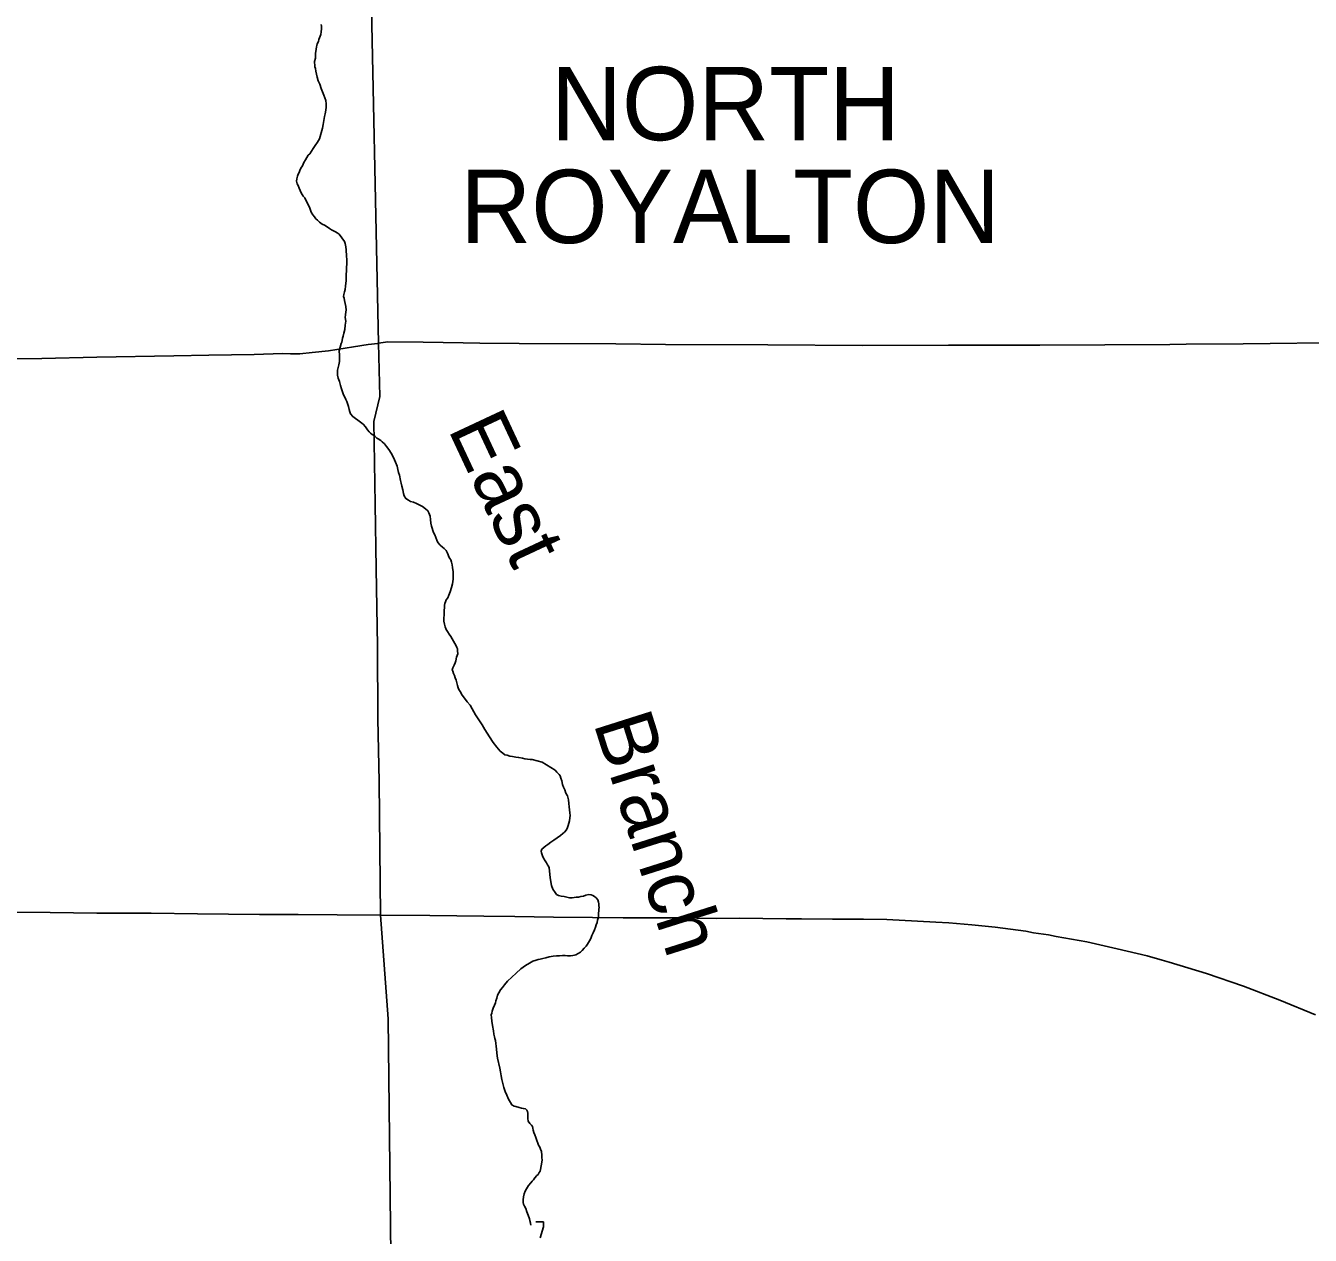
# Model space of a CAD drawing. Extents: x -561 to 1170, y 0 to 846.
# Drawn here: x 214.3 to 237.93, y 89.75 to 112 of the extents above; entities that cross this region are included whole.
import ezdxf

# ---------------------------------------------------------------- set-up
doc = ezdxf.new("R2010")
doc.units = 0
for name, color, linetype in [('GM_X_Corporation_Text', 7, 'Continuous'), ('GM_X_Interstate_Route', 7, 'Continuous'), ('GM_X_Major_River', 7, 'Continuous'), ('GM_X_Major_River_Text', 7, 'Continuous'), ('GM_X_State_Route', 7, 'Continuous')]:
    doc.layers.add(name, color=color, linetype=linetype)

msp = doc.modelspace()

# ---------------------------------------------------------------- linework, layer by layer
at = {"layer": 'GM_X_Interstate_Route'}
for points in [[(213.025, 95.705), (214.035, 95.689), (214.748, 95.685), (215.609, 95.673), (216.604, 95.671), (217.458, 95.659), (218.601, 95.649), (219.313, 95.645), (220.026, 95.641), (220.826, 95.632)], [(220.826, 95.632), (221.733, 95.627), (222.728, 95.615), (223.3, 95.611), (224.012, 95.597), (224.725, 95.593), (225.289, 95.588), (225.861, 95.584), (226.291, 95.587), (227.004, 95.574), (227.434, 95.577), (228.288, 95.565), (228.57, 95.568), (229.142, 95.563), (229.713, 95.558), (230.144, 95.552), (230.708, 95.527), (231.041, 95.503), (231.28, 95.493), (231.703, 95.457), (232.134, 95.412), (232.699, 95.338), (232.84, 95.31), (233.115, 95.273), (233.256, 95.244), (233.822, 95.141), (234.379, 95.018), (234.93, 94.885), (235.205, 94.809), (235.338, 94.768)], [(235.338, 94.768), (236.024, 94.56), (236.701, 94.33), (237.372, 94.07), (238.027, 93.8)]]:
    msp.add_lwpolyline(points, dxfattribs=at)
at = {"layer": 'GM_X_Major_River'}
for points in [[(220.204, 107.697), (220.203, 107.756), (220.202, 107.794), (220.195, 107.837), (220.194, 107.875), (220.187, 107.929), (220.175, 107.989), (220.163, 108.026), (220.067, 108.159), (220.029, 108.185), (219.996, 108.206), (219.963, 108.221), (219.924, 108.242), (219.886, 108.268), (219.842, 108.294), (219.798, 108.326), (219.754, 108.346), (219.704, 108.383), (219.67, 108.42), (219.637, 108.446), (219.609, 108.478), (219.581, 108.515), (219.553, 108.568), (219.524, 108.638), (219.495, 108.708), (219.461, 108.772), (219.432, 108.831), (219.404, 108.863), (219.387, 108.889), (219.359, 108.932), (219.347, 108.964), (219.33, 109.007), (219.312, 109.055), (219.295, 109.087), (219.278, 109.136), (219.287, 109.179), (219.297, 109.228), (219.312, 109.267), (219.327, 109.294), (219.343, 109.333), (219.363, 109.377), (219.389, 109.421), (219.414, 109.481), (219.446, 109.53), (219.471, 109.574), (219.497, 109.613), (219.529, 109.641), (219.555, 109.685), (219.586, 109.735), (219.623, 109.79), (219.67, 109.851), (219.706, 109.917), (219.76, 110.113), (219.769, 110.179), (219.783, 110.249), (219.798, 110.326), (219.807, 110.375), (219.817, 110.407), (219.821, 110.446), (219.826, 110.494), (219.829, 110.56), (219.822, 110.619), (219.805, 110.667), (219.782, 110.721), (219.758, 110.78), (219.735, 110.839), (219.711, 110.92), (219.682, 110.984), (219.664, 111.048), (219.647, 111.102), (219.634, 111.161), (219.628, 111.21), (219.621, 111.242), (219.615, 111.28), (219.609, 111.307), (219.613, 111.34), (219.628, 111.4), (219.631, 111.487), (219.64, 111.563), (219.649, 111.606), (219.654, 111.634), (219.664, 111.661), (219.685, 111.705), (219.694, 111.743), (219.73, 111.836), (219.734, 111.885), (219.743, 111.939), (219.742, 111.988), (219.736, 112.021)], [(221.766, 102.789), (221.754, 102.843), (221.747, 102.913), (221.74, 102.973), (221.716, 103.037), (221.699, 103.075), (221.655, 103.111), (221.6, 103.153), (221.55, 103.179), (221.49, 103.205), (221.435, 103.23), (221.381, 103.245), (221.342, 103.266), (221.293, 103.297), (221.264, 103.345), (221.252, 103.393), (221.234, 103.458), (221.221, 103.528), (221.209, 103.582), (221.197, 103.63), (221.185, 103.663), (221.179, 103.695), (221.173, 103.727), (221.16, 103.776), (221.148, 103.83), (221.13, 103.894), (221.101, 103.969), (221.066, 104.05), (221.021, 104.13), (220.981, 104.199), (220.936, 104.258), (220.897, 104.306), (220.858, 104.342), (220.831, 104.363), (220.786, 104.395), (220.759, 104.41), (220.731, 104.437), (220.698, 104.463), (220.67, 104.478), (220.643, 104.499), (220.615, 104.526), (220.587, 104.563), (220.553, 104.616), (220.508, 104.664), (220.458, 104.706), (220.315, 104.805), (220.276, 104.858), (220.264, 104.891), (220.252, 104.939), (220.24, 104.993), (220.222, 105.047), (220.205, 105.084), (220.187, 105.122), (220.17, 105.165), (220.147, 105.207), (220.129, 105.261), (220.106, 105.315), (220.088, 105.379), (220.07, 105.449), (220.047, 105.514), (220.035, 105.567), (220.033, 105.616), (220.037, 105.66), (220.047, 105.709), (220.062, 105.758), (220.071, 105.818), (220.07, 105.867), (220.074, 105.915), (220.073, 105.959), (220.066, 105.991), (220.066, 106.018), (220.105, 106.149), (220.116, 106.177), (220.12, 106.204), (220.13, 106.247), (220.14, 106.286), (220.154, 106.34), (220.169, 106.406), (220.178, 106.487), (220.186, 106.563), (220.179, 106.628), (220.183, 106.677), (220.187, 106.731), (220.192, 106.764), (220.19, 106.829), (220.178, 106.883), (220.165, 106.942), (220.159, 106.985), (220.147, 107.012), (220.151, 107.05), (220.166, 107.099), (220.176, 107.143), (220.185, 107.203), (220.193, 107.306), (220.192, 107.366), (220.196, 107.398), (220.195, 107.431), (220.2, 107.474), (220.203, 107.539), (220.206, 107.621), (220.204, 107.697)], [(224.174, 98.039), (224.162, 98.104), (224.144, 98.152), (224.132, 98.195), (224.115, 98.222), (224.071, 98.264), (224.037, 98.301), (223.96, 98.353), (223.8, 98.447), (223.615, 98.496), (223.577, 98.5), (223.528, 98.504), (223.479, 98.509), (223.436, 98.524), (223.37, 98.533), (223.316, 98.542), (223.256, 98.552), (223.207, 98.561), (223.158, 98.576), (223.115, 98.586), (223.076, 98.612), (223.026, 98.654), (222.965, 98.723), (222.897, 98.813), (222.83, 98.914), (222.745, 99.048), (222.694, 99.138), (222.648, 99.208), (222.609, 99.266), (222.575, 99.32), (222.546, 99.373), (222.512, 99.432), (222.473, 99.496), (222.422, 99.56), (222.372, 99.623), (222.327, 99.682), (222.293, 99.746), (222.265, 99.783), (222.253, 99.815), (222.241, 99.858), (222.229, 99.907), (222.217, 99.955), (222.199, 99.998), (222.187, 100.041), (222.17, 100.079), (222.158, 100.122), (222.146, 100.149), (222.156, 100.187), (222.182, 100.236), (222.197, 100.275), (222.212, 100.313), (222.227, 100.378), (222.247, 100.444), (222.245, 100.498), (222.244, 100.531), (222.233, 100.557), (222.221, 100.59), (222.147, 100.718), (222.119, 100.76), (222.091, 100.803), (222.057, 100.851), (222.034, 100.888), (222.017, 100.936), (222.005, 100.985), (221.992, 101.044), (221.991, 101.098), (221.995, 101.158), (221.998, 101.24), (222.002, 101.294), (222.001, 101.337), (222.011, 101.365), (222.021, 101.397), (222.036, 101.436), (222.062, 101.474), (222.082, 101.518), (222.108, 101.584), (222.133, 101.66), (222.152, 101.731), (222.161, 101.818), (222.165, 101.873), (222.164, 101.916), (222.163, 101.954), (222.156, 101.986), (222.15, 102.029), (222.143, 102.078), (222.131, 102.127), (222.119, 102.17), (222.102, 102.196), (222.085, 102.223), (222.073, 102.261), (222.056, 102.293), (222.033, 102.341), (222, 102.378), (221.966, 102.404), (221.922, 102.441), (221.883, 102.489), (221.865, 102.532), (221.842, 102.58), (221.825, 102.628), (221.802, 102.676), (221.766, 102.789)], [(223.565, 94.754), (223.629, 94.789), (223.693, 94.807), (223.725, 94.818), (223.763, 94.825), (223.811, 94.837), (223.871, 94.849), (223.93, 94.867), (224, 94.88), (224.065, 94.887), (224.119, 94.888), (224.173, 94.89), (224.221, 94.891), (224.265, 94.887), (224.324, 94.888), (224.362, 94.895), (224.394, 94.901), (224.421, 94.907), (224.507, 94.953), (224.538, 94.986), (224.575, 95.025), (224.607, 95.064), (224.633, 95.102), (224.669, 95.163), (224.695, 95.207), (224.715, 95.262), (224.741, 95.311), (224.761, 95.366), (224.781, 95.415), (224.796, 95.459), (224.811, 95.497), (224.821, 95.541), (224.831, 95.579), (224.835, 95.617), (224.834, 95.671), (224.843, 95.715), (224.843, 95.747), (224.847, 95.775), (224.846, 95.807), (224.84, 95.84), (224.839, 95.872), (224.822, 95.915), (224.794, 95.952), (224.761, 95.978), (224.733, 95.994), (224.7, 96.009), (224.657, 96.014), (224.603, 96.001), (224.56, 95.984), (224.512, 95.977), (224.469, 95.965), (224.425, 95.964), (224.388, 95.958), (224.35, 95.951), (224.301, 95.955), (224.252, 95.965), (224.203, 95.975), (224.149, 95.984), (224.099, 95.999), (224.067, 96.014), (224.038, 96.052), (223.999, 96.11), (223.97, 96.18), (223.957, 96.25), (223.95, 96.326), (223.929, 96.504), (223.917, 96.536), (223.9, 96.563), (223.878, 96.595), (223.855, 96.632), (223.827, 96.68), (223.804, 96.728), (223.786, 96.782), (223.78, 96.809), (223.795, 96.847), (223.832, 96.881), (223.869, 96.909), (223.906, 96.937), (223.959, 96.976), (224.018, 97.016), (224.076, 97.055), (224.135, 97.1), (224.182, 97.134), (224.214, 97.162), (224.251, 97.206), (224.266, 97.25), (224.281, 97.283), (224.291, 97.327), (224.301, 97.37), (224.31, 97.425), (224.314, 97.468), (224.307, 97.517), (224.306, 97.571), (224.299, 97.625), (224.292, 97.69), (224.285, 97.755), (224.267, 97.83), (224.238, 97.878), (224.215, 97.937), (224.192, 97.991), (224.174, 98.039)], [(223.592, 89.93), (223.567, 90.049), (223.586, 89.968), (223.567, 90.049), (223.544, 90.119), (223.52, 90.178), (223.497, 90.237), (223.474, 90.28), (223.457, 90.317), (223.451, 90.35), (223.449, 90.398), (223.459, 90.453), (223.468, 90.507), (223.488, 90.557), (223.514, 90.601), (223.53, 90.634), (223.551, 90.661), (223.593, 90.711), (223.614, 90.739), (223.64, 90.767), (223.666, 90.8), (223.703, 90.844), (223.729, 90.867), (223.745, 90.899), (223.765, 90.927), (223.789, 91.052), (223.793, 91.096), (223.798, 91.129), (223.797, 91.177), (223.795, 91.221), (223.788, 91.285), (223.771, 91.328), (223.759, 91.366), (223.736, 91.403), (223.719, 91.441), (223.702, 91.489), (223.684, 91.543), (223.666, 91.591), (223.649, 91.634), (223.637, 91.677), (223.63, 91.715), (223.624, 91.747), (223.607, 91.774), (223.574, 91.8), (223.54, 91.848), (223.539, 91.892), (223.538, 91.929), (223.537, 91.967), (223.536, 91.994), (223.53, 92.021), (223.519, 92.048), (223.491, 92.069), (223.453, 92.079), (223.42, 92.084), (223.376, 92.099), (223.317, 92.113), (223.284, 92.118), (223.24, 92.144), (223.217, 92.187), (223.183, 92.251), (223.148, 92.326), (223.12, 92.39), (223.096, 92.465), (223.078, 92.535), (223.059, 92.611), (223.047, 92.681), (223.034, 92.751), (223.021, 92.821), (222.978, 93.004), (222.972, 93.047), (222.965, 93.102), (222.963, 93.167), (222.956, 93.226), (222.949, 93.275), (222.943, 93.329), (222.931, 93.366), (222.924, 93.399), (222.912, 93.447), (222.905, 93.507), (222.886, 93.604), (222.873, 93.685), (222.866, 93.749), (222.865, 93.798), (222.875, 93.831), (222.879, 93.869), (222.899, 93.924), (222.925, 93.979), (222.94, 94.022), (222.95, 94.061), (222.965, 94.11), (222.98, 94.164), (223.006, 94.203), (223.031, 94.258), (223.068, 94.302), (223.11, 94.352), (223.162, 94.419), (223.241, 94.491), (223.321, 94.569), (223.41, 94.647), (223.495, 94.709), (223.565, 94.754)], [(223.761, 89.702), (223.826, 89.899), (223.823, 89.991), (223.682, 89.992)]]:
    msp.add_lwpolyline(points, dxfattribs=at)
at = {"layer": 'GM_X_State_Route'}
for points in [[(221.032, 88.15), (221.028, 88.521), (221.014, 89.379), (220.969, 93.728), (220.826, 95.632), (220.813, 96.85), (220.801, 98.095), (220.778, 99.248), (220.771, 100.59), (220.748, 102.008), (220.725, 103.193), (220.702, 104.714), (220.816, 105.174), (220.791, 106.155), (220.634, 113.482)], [(213.21, 105.826), (213.86, 105.868), (214.594, 105.875), (215.609, 105.898), (217.025, 105.921), (217.668, 105.935), (218.503, 105.949), (219.023, 105.965), (219.172, 105.961), (219.343, 105.963), (219.569, 105.986), (219.868, 106.018), (220.328, 106.088), (220.599, 106.129), (220.775, 106.153)], [(220.775, 106.153), (220.791, 106.155), (220.96, 106.178), (221.612, 106.173), (222.346, 106.162)], [(222.346, 106.162), (222.653, 106.157), (223.377, 106.148), (225.156, 106.141), (226.072, 106.134), (227.953, 106.125), (229.687, 106.116), (231.279, 106.12), (232.956, 106.12), (235.351, 106.134), (235.647, 106.137)], [(235.647, 106.137), (236.696, 106.146), (238.681, 106.169), (241.61, 106.208), (242.928, 106.224), (244.05, 106.238), (245.086, 106.258)]]:
    msp.add_lwpolyline(points, dxfattribs=at)

# ---------------------------------------------------------------- texts
at = {"layer": 'GM_X_Corporation_Text'}
for s, p in [('NORTH', (223.965, 109.889)), ('ROYALTON', (222.296, 107.997))]:
    msp.add_text(s, height=1.35, rotation=0, dxfattribs=at).set_placement(p)
at = {"layer": 'GM_X_Major_River_Text'}
for s, rotation, p in [('East', 295.081, (222.058, 104.581)), ('Branch', 287.5786, (224.739, 99.172))]:
    msp.add_text(s, height=1.0805, rotation=rotation, dxfattribs=at).set_placement(p)

doc.saveas('drawing.dxf')
